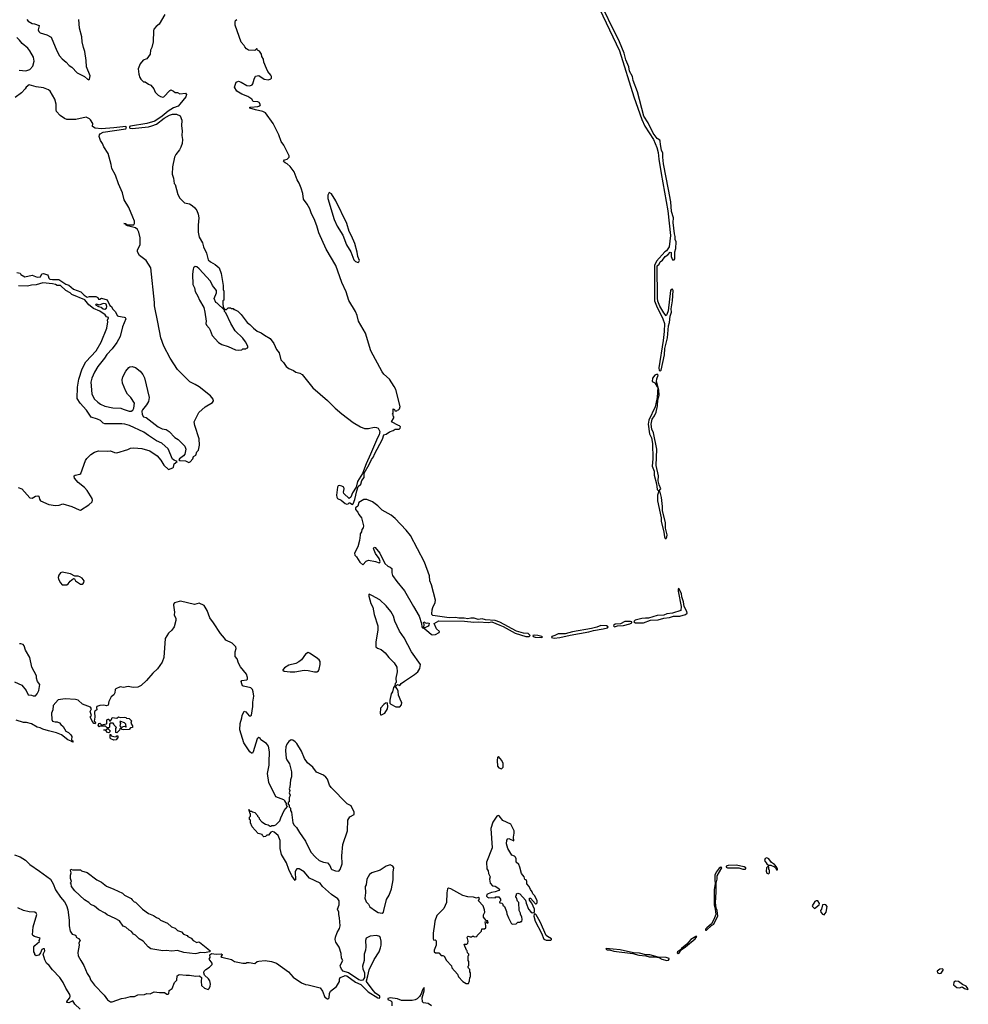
# Model space of a CAD drawing. Extents: x 2293878 to 2522763, y 823964 to 1006972.
# Tile 406 of 407: x 2459649 to 2471412, y 916703 to 928911. Entities that reach past the tile are written whole.
import ezdxf

# ---------------------------------------------------------------- set-up
doc = ezdxf.new("R2010")
doc.units = 0

msp = doc.modelspace()

# ---------------------------------------------------------------- linework, layer by layer
at = {"layer": '0CON20XD'}
for points in [[(2466755, 929225), (2467089, 928525), (2467264, 927954), (2467363, 927673), (2467401, 927591), (2467507, 927425), (2467552, 927325), (2467566, 927265), (2467574, 927184), (2467604, 927006), (2467687, 926543), (2467720, 926235), (2467705, 926095), (2467668, 926045), (2467649, 926031), (2467544, 925916), (2467520, 925865), (2467522, 925425), (2467544, 925364), (2467625, 925203), (2467644, 925145), (2467641, 925045), (2467628, 924935), (2467573, 924595), (2467580, 924560), (2467595, 924556)], [(2467595, 924556), (2467605, 924564), (2467645, 924755), (2467651, 924835), (2467682, 924968), (2467695, 925115), (2467708, 925155), (2467715, 925235), (2467731, 925285), (2467728, 925325), (2467746, 925424), (2467754, 925555), (2467745, 925572), (2467726, 925565), (2467720, 925555), (2467690, 925300), (2467675, 925254), (2467665, 925241), (2467635, 925277), (2467589, 925359), (2467562, 925422), (2467560, 925460), (2467555, 925860), (2467581, 925879), (2467592, 925908), (2467621, 925929), (2467654, 925976), (2467685, 925995), (2467715, 926030), (2467726, 926025), (2467729, 925975), (2467745, 925935), (2467765, 925932), (2467773, 925947), (2467773, 926035), (2467784, 926076), (2467789, 926155), (2467778, 926185), (2467778, 926225), (2467770, 926255), (2467752, 926395), (2467756, 926455), (2467733, 926535), (2467725, 926655), (2467693, 926807), (2467634, 927124), (2467623, 927205), (2467625, 927255), (2467608, 927295), (2467594, 927365), (2467592, 927405), (2467587, 927417), (2467555, 927440), (2467505, 927505), (2467444, 927634), (2467390, 927715), (2467311, 928015), (2467255, 928156), (2467247, 928207), (2467212, 928275), (2467202, 928325), (2467166, 928415), (2467145, 928495), (2467086, 928636), (2466811, 929201)], [(2459739, 928915), (2459754, 928894), (2459804, 928864), (2459835, 928861), (2459889, 928839), (2459892, 928835), (2459877, 928785), (2459886, 928765), (2459905, 928748), (2459984, 928724), (2460040, 928695), (2460112, 928525), (2460144, 928464), (2460176, 928425), (2460226, 928385), (2460264, 928344), (2460295, 928323), (2460363, 928253), (2460453, 928205), (2460492, 928172), (2460505, 928167), (2460515, 928172), (2460522, 928215), (2460478, 928325), (2460474, 928405), (2460459, 928515), (2460440, 928565), (2460424, 928635), (2460419, 928699), (2460393, 928805), (2460383, 928915)], [(2461449, 928975), (2461380, 928855), (2461342, 928828), (2461312, 928795), (2461307, 928775), (2461303, 928637), (2461288, 928565), (2461272, 928535), (2461267, 928485), (2461225, 928428), (2461181, 928409), (2461142, 928365), (2461118, 928302), (2461128, 928235), (2461140, 928195), (2461152, 928175), (2461185, 928142), (2461205, 928140), (2461245, 928110), (2461275, 928098), (2461313, 928055), (2461331, 928011), (2461365, 927977), (2461395, 927957), (2461425, 927949), (2461435, 927953), (2461510, 928035), (2461525, 928040), (2461557, 928027), (2461578, 928008), (2461607, 928007), (2461635, 927990), (2461705, 928000), (2461718, 927985), (2461708, 927955), (2461637, 927863), (2461615, 927838), (2461555, 927819), (2461491, 927779), (2461415, 927715), (2461325, 927652), (2461227, 927623), (2461025, 927593), (2461011, 927585), (2461009, 927575), (2461016, 927565), (2461044, 927564), (2461245, 927584), (2461290, 927595), (2461346, 927614), (2461440, 927690), (2461505, 927727), (2461545, 927739), (2461595, 927741), (2461638, 927718), (2461661, 927665), (2461656, 927595), (2461663, 927535), (2461659, 927475), (2461667, 927425), (2461664, 927376), (2461648, 927332), (2461631, 927299), (2461585, 927238), (2461570, 927205), (2461543, 927085), (2461542, 926995), (2461556, 926945), (2461565, 926880), (2461576, 926866), (2461610, 926745), (2461637, 926697), (2461692, 926642), (2461755, 926629), (2461789, 926609), (2461820, 926580), (2461846, 926545), (2461862, 926502), (2461871, 926455), (2461862, 926365), (2461863, 926275), (2461875, 926216), (2461916, 926146), (2461930, 926095), (2461966, 926016), (2461987, 925935), (2462015, 925907), (2462075, 925878), (2462123, 925833), (2462147, 925765), (2462157, 925715), (2462172, 925615), (2462172, 925565), (2462180, 925545), (2462180, 925435), (2462170, 925425), (2462168, 925395), (2462172, 925342), (2462195, 925320), (2462215, 925320), (2462235, 925340), (2462265, 925340), (2462275, 925330), (2462295, 925330), (2462305, 925320), (2462315, 925320), (2462355, 925298), (2462395, 925258), (2462472, 925155), (2462505, 925132), (2462548, 925085), (2462595, 925048), (2462645, 925030), (2462685, 924999), (2462755, 924958), (2462802, 924895), (2462835, 924823), (2462869, 924779), (2462886, 924695), (2462922, 924662), (2462955, 924610), (2462985, 924587), (2463043, 924563), (2463075, 924539), (2463125, 924528), (2463151, 924511), (2463285, 924348), (2463465, 924191), (2463561, 924095), (2463642, 924025), (2463786, 923915), (2463874, 923864), (2463925, 923843), (2463976, 923844), (2464045, 923859), (2464075, 923855), (2464096, 923845), (2464115, 923805), (2464109, 923765), (2464085, 923725), (2464001, 923525), (2463945, 923405), (2463900, 923285), (2463840, 923185), (2463821, 923115), (2463775, 923045), (2463755, 922992), (2463735, 922974), (2463667, 923035), (2463664, 923055), (2463673, 923095), (2463667, 923115), (2463645, 923129), (2463615, 923136), (2463600, 923130), (2463590, 923115), (2463578, 923015), (2463580, 922990), (2463590, 922975), (2463635, 922955), (2463685, 922914), (2463706, 922904), (2463721, 922909), (2463735, 922922), (2463745, 922922), (2463775, 922902)], [(2463775, 922902), (2463785, 922910), (2463806, 922964), (2463829, 923071), (2463848, 923122), (2463878, 923152), (2463891, 923199), (2463919, 923235), (2463921, 923289), (2463983, 923395), (2464012, 923458), (2464038, 923492), (2464050, 923525), (2464150, 923710), (2464165, 923764), (2464195, 923772), (2464235, 923803), (2464282, 923818), (2464307, 923833), (2464356, 923834), (2464368, 923845), (2464370, 923865), (2464360, 923875), (2464345, 923878), (2464260, 923925), (2464290, 923975), (2464288, 923988), (2464280, 923995), (2464280, 924015), (2464270, 924025), (2464280, 924035), (2464282, 924088), (2464298, 924078), (2464302, 924062), (2464325, 924060), (2464332, 924068), (2464348, 924072), (2464360, 924085), (2464367, 924115), (2464312, 924325), (2464294, 924365), (2464234, 924455), (2464166, 924516), (2464144, 924544), (2464004, 924805), (2463938, 925025), (2463849, 925175), (2463834, 925245), (2463814, 925294), (2463730, 925430), (2463696, 925535), (2463642, 925652), (2463569, 925865), (2463450, 926065), (2463359, 926269), (2463335, 926357), (2463303, 926443), (2463269, 926505), (2463249, 926565), (2463215, 926624), (2463169, 926685), (2463159, 926755), (2463141, 926821), (2463114, 926885), (2463089, 926925), (2463051, 927025), (2463002, 927092), (2462966, 927126), (2462942, 927135), (2462922, 927155), (2462935, 927172), (2462967, 927183), (2462990, 927205), (2462990, 927225), (2462926, 927355), (2462893, 927403), (2462864, 927485), (2462791, 927625), (2462698, 927755), (2462664, 927774), (2462575, 927792), (2462502, 927815), (2462504, 927825), (2462515, 927828), (2462604, 927836), (2462626, 927844), (2462634, 927855), (2462618, 927885), (2462602, 927892), (2462545, 927897), (2462527, 927925), (2462479, 927959), (2462406, 927986), (2462340, 928025), (2462312, 928075), (2462332, 928135), (2462363, 928147), (2462395, 928138), (2462466, 928096), (2462505, 928091), (2462532, 928105), (2462540, 928115), (2462558, 928175), (2462575, 928210), (2462615, 928220), (2462680, 928175), (2462735, 928167), (2462764, 928176), (2462770, 928185), (2462773, 928205), (2462765, 928222), (2462727, 928267), (2462708, 928305), (2462676, 928385), (2462672, 928422), (2462654, 928454), (2462647, 928485), (2462623, 928523), (2462600, 928535), (2462595, 928550), (2462585, 928550), (2462565, 928530), (2462485, 928532), (2462461, 928551), (2462440, 928575), (2462435, 928590), (2462394, 928634), (2462322, 928845), (2462320, 928885), (2462325, 928900), (2462340, 928915)], [(2459644, 928286), (2459725, 928276), (2459777, 928293), (2459813, 928337), (2459830, 928395), (2459822, 928445), (2459777, 928525), (2459749, 928559), (2459682, 928615), (2459649, 928659), (2459615, 928691)], [(2459612, 925775), (2459655, 925767), (2459665, 925752), (2459714, 925724), (2459805, 925742), (2459865, 925718), (2459907, 925723), (2459925, 925760), (2459945, 925764), (2459995, 925746), (2460003, 925735), (2460010, 925705), (2460023, 925693), (2460055, 925688), (2460135, 925690), (2460222, 925632), (2460258, 925618), (2460315, 925570), (2460407, 925537), (2460448, 925495), (2460485, 925472), (2460515, 925480), (2460551, 925479), (2460595, 925481), (2460618, 925465), (2460628, 925448), (2460645, 925448), (2460665, 925457), (2460736, 925436), (2460769, 925369), (2460786, 925356), (2460800, 925325), (2460832, 925295), (2460861, 925241), (2460874, 925234), (2460945, 925224), (2460957, 925217), (2460964, 925204), (2460925, 925105), (2460896, 924985), (2460855, 924907), (2460795, 924831), (2460729, 924761), (2460703, 924715), (2460620, 924610), (2460577, 924543), (2460543, 924467), (2460531, 924415), (2460543, 924273), (2460572, 924212), (2460619, 924169), (2460653, 924143), (2460705, 924118), (2460805, 924100), (2460905, 924096), (2460931, 924081), (2461005, 924057), (2461032, 924058), (2461051, 924069), (2461065, 924095), (2461072, 924155), (2461028, 924228), (2460985, 924269), (2460965, 924307), (2460925, 924405), (2460922, 924445), (2460927, 924485), (2460965, 924555), (2461001, 924599), (2461015, 924608), (2461045, 924612), (2461085, 924600), (2461145, 924552), (2461175, 924513), (2461195, 924470), (2461255, 924225), (2461245, 924179), (2461222, 924135), (2461171, 924075), (2461163, 924057), (2461169, 924015), (2461185, 923989), (2461217, 923977), (2461365, 923863), (2461415, 923839), (2461465, 923830), (2461504, 923805), (2461573, 923733), (2461615, 923707), (2461699, 923625), (2461708, 923585), (2461698, 923525), (2461682, 923505), (2461631, 923465), (2461624, 923455), (2461634, 923445), (2461705, 923440), (2461745, 923423), (2461765, 923428), (2461796, 923465), (2461806, 923494), (2461835, 923513), (2461847, 923555), (2461865, 923576), (2461881, 923635), (2461875, 923715), (2461821, 923879), (2461811, 923925), (2461869, 924041), (2461948, 924112), (2462040, 924165), (2462053, 924185), (2462050, 924205), (2462015, 924246), (2461875, 924359), (2461825, 924390), (2461760, 924420), (2461605, 924574), (2461514, 924715), (2461435, 924865), (2461400, 924965), (2461362, 925162), (2461319, 925365), (2461321, 925405), (2461276, 925835), (2461219, 925925), (2461136, 925986), (2461110, 926035), (2461111, 926055), (2461143, 926125), (2461143, 926205), (2461127, 926275), (2461109, 926309), (2461085, 926332), (2460988, 926355), (2460970, 926365), (2460960, 926380), (2460942, 926385), (2460962, 926385), (2460987, 926367), (2461065, 926368), (2461075, 926385), (2461073, 926415), (2461051, 926461), (2461001, 926581), (2460945, 926678), (2460926, 926766), (2460875, 926875), (2460838, 926985), (2460793, 927065), (2460785, 927115), (2460745, 927251), (2460691, 927335), (2460677, 927375), (2460651, 927415), (2460636, 927465), (2460637, 927485), (2460647, 927495), (2460685, 927516), (2460965, 927558), (2460973, 927575), (2460965, 927586), (2460815, 927571), (2460665, 927559), (2460585, 927565), (2460554, 927585), (2460556, 927625), (2460528, 927668), (2460515, 927682), (2460475, 927701), (2460345, 927674), (2460235, 927674), (2460205, 927686), (2460150, 927725), (2460107, 927775), (2460101, 927795), (2460102, 927865), (2460084, 927924), (2460026, 928025), (2460005, 928043), (2459945, 928067), (2459855, 928080), (2459765, 928103), (2459728, 928075), (2459718, 928055), (2459671, 928005), (2459595, 927947)], [(2463845, 925902), (2463855, 925908), (2463863, 925925), (2463843, 925975), (2463835, 926030), (2463805, 926138), (2463765, 926232), (2463734, 926284), (2463706, 926385), (2463569, 926665), (2463515, 926752), (2463485, 926770), (2463471, 926735), (2463472, 926695), (2463551, 926435), (2463585, 926353), (2463655, 926238), (2463700, 926120), (2463755, 926032), (2463794, 925934), (2463815, 925913), (2463845, 925902)], [(2462365, 924813), (2462405, 924820), (2462415, 924830), (2462455, 924830), (2462462, 924838), (2462478, 924842), (2462478, 924865), (2462448, 924918), (2462415, 924962), (2462322, 925055), (2462266, 925146), (2462207, 925277), (2462190, 925295), (2462188, 925308), (2462100, 925395), (2462082, 925405), (2462062, 925455), (2462090, 925525), (2462088, 925555), (2462042, 925615), (2462015, 925668), (2461875, 925824), (2461845, 925847), (2461825, 925850), (2461806, 925834), (2461800, 925820), (2461794, 925755), (2461795, 925628), (2461816, 925586), (2461825, 925542), (2461860, 925485), (2461877, 925435), (2461931, 925341), (2461947, 925285), (2461962, 925175), (2461959, 925145), (2461964, 925125), (2461998, 925088), (2462013, 925063), (2462035, 924996), (2462115, 924907), (2462155, 924883), (2462235, 924860), (2462325, 924820), (2462365, 924813)], [(2459631, 923111), (2459674, 923094), (2459775, 922983), (2459805, 922980), (2459845, 923002), (2459875, 923008), (2459885, 923002), (2459893, 922965), (2459909, 922945), (2460012, 922902), (2460095, 922889), (2460137, 922893), (2460185, 922908), (2460297, 922877), (2460385, 922833), (2460405, 922831), (2460507, 922895), (2460548, 922935), (2460553, 922955), (2460548, 922975), (2460485, 923075), (2460455, 923109), (2460373, 923175), (2460330, 923225), (2460324, 923246), (2460324, 923255), (2460337, 923265), (2460395, 923275), (2460407, 923283), (2460464, 923446), (2460480, 923470), (2460531, 923519), (2460575, 923550), (2460625, 923567), (2460735, 923562), (2460775, 923566), (2460825, 923543), (2460855, 923539), (2460989, 923581), (2461025, 923598), (2461065, 923602), (2461165, 923593), (2461264, 923564), (2461355, 923502), (2461401, 923451), (2461435, 923387), (2461495, 923336), (2461548, 923355), (2461555, 923365), (2461563, 923405), (2461601, 923435), (2461565, 923448), (2461544, 923464), (2461489, 923589), (2461411, 923661), (2461345, 923691), (2461245, 923755), (2461189, 923799), (2461009, 923879), (2460955, 923898), (2460915, 923901), (2460705, 923900), (2460685, 923909), (2460651, 923941), (2460615, 923959), (2460535, 923985), (2460478, 924068), (2460400, 924155), (2460364, 924215), (2460368, 924355), (2460382, 924455), (2460425, 924582), (2460471, 924669), (2460596, 924804), (2460658, 924912), (2460732, 925085), (2460744, 925165), (2460739, 925185), (2460752, 925215), (2460749, 925219), (2460726, 925226), (2460710, 925250), (2460645, 925296), (2460565, 925329), (2460507, 925377), (2460459, 925439), (2460298, 925505), (2460276, 925526), (2460220, 925555), (2460155, 925617), (2460115, 925614), (2460095, 925629), (2460055, 925638), (2459935, 925648), (2459852, 925625), (2459795, 925619), (2459745, 925606), (2459635, 925610)], [(2460705, 925324), (2460726, 925334), (2460732, 925355), (2460722, 925385), (2460715, 925390), (2460685, 925391), (2460635, 925370), (2460605, 925383), (2460595, 925382), (2460590, 925375), (2460625, 925354), (2460658, 925348), (2460685, 925326), (2460705, 925324)], [(2467575, 923066), (2467598, 923095), (2467577, 923145), (2467568, 923195), (2467569, 923255), (2467541, 923385), (2467552, 923585), (2467508, 923788), (2467488, 923835), (2467478, 923895), (2467493, 923957), (2467521, 923999), (2467540, 924045), (2467557, 924125), (2467562, 924198), (2467577, 924255), (2467575, 924318), (2467547, 924427), (2467550, 924460), (2467566, 924505), (2467554, 924516), (2467525, 924504), (2467495, 924468), (2467494, 924424), (2467527, 924407), (2467555, 924359), (2467562, 924355), (2467553, 924227), (2467530, 924110), (2467451, 923945), (2467444, 923895), (2467460, 923775), (2467483, 923725), (2467496, 923655), (2467500, 923465), (2467494, 923375), (2467515, 923315), (2467515, 923265), (2467546, 923155), (2467554, 923085), (2467575, 923066)], [(2467655, 922477), (2467665, 922479), (2467676, 922495), (2467680, 922525), (2467659, 922605), (2467656, 922675), (2467620, 922825), (2467622, 922875), (2467609, 922989), (2467592, 923052), (2467585, 923063), (2467575, 923064), (2467560, 923015), (2467560, 922945), (2467603, 922733), (2467605, 922695), (2467638, 922558), (2467645, 922500), (2467655, 922477)], [(2465965, 921263), (2465980, 921275), (2465955, 921301), (2465897, 921307), (2465811, 921331), (2465605, 921443), (2465545, 921463), (2465425, 921471), (2465385, 921484), (2465335, 921473), (2465285, 921489), (2465245, 921491), (2465205, 921483), (2465162, 921492), (2465095, 921492), (2465055, 921500), (2464975, 921496), (2464772, 921525), (2464760, 921535), (2464758, 921545), (2464764, 921596), (2464771, 921625), (2464803, 921685), (2464804, 921715), (2464754, 921905), (2464736, 921955), (2464730, 922015), (2464671, 922185), (2464494, 922514), (2464442, 922582), (2464305, 922726), (2464255, 922769), (2464145, 922830), (2464090, 922885), (2464025, 922934), (2463955, 922964), (2463915, 922961), (2463856, 922925), (2463841, 922879), (2463813, 922857), (2463815, 922840), (2463841, 922805), (2463854, 922775), (2463888, 922735), (2463911, 922635), (2463907, 922613), (2463891, 922589), (2463887, 922563), (2463870, 922535), (2463870, 922520), (2463862, 922455), (2463843, 922377), (2463800, 922295), (2463805, 922273), (2463825, 922252), (2463866, 922186), (2463905, 922152), (2463944, 922196), (2463975, 922210), (2464063, 922193), (2464105, 922178), (2464115, 922180), (2464119, 922195), (2464105, 922232), (2464062, 922292), (2464036, 922355), (2464045, 922373), (2464059, 922369), (2464114, 922295), (2464179, 922169), (2464215, 922135), (2464244, 922124), (2464264, 922105), (2464263, 922055), (2464272, 922022), (2464325, 921945), (2464421, 921831), (2464532, 921635), (2464605, 921515), (2464631, 921425), (2464635, 921383), (2464645, 921372), (2464660, 921370), (2464663, 921415), (2464658, 921435), (2464662, 921445), (2464691, 921431), (2464705, 921433), (2464725, 921427), (2464724, 921405), (2464715, 921392), (2464675, 921370), (2464660, 921370), (2464660, 921365), (2464675, 921360), (2464696, 921336), (2464751, 921291), (2464766, 921286), (2464805, 921288), (2464852, 921315), (2464854, 921325), (2464817, 921357), (2464789, 921425), (2464845, 921456), (2465165, 921453), (2465279, 921441), (2465335, 921447), (2465461, 921439), (2465505, 921445), (2465603, 921403), (2465646, 921386), (2465794, 921304), (2465925, 921265), (2465965, 921263)], [(2460235, 921904), (2460252, 921918), (2460275, 921950), (2460315, 921982), (2460329, 921979), (2460342, 921955), (2460405, 921912), (2460425, 921912), (2460435, 921919), (2460446, 921935), (2460447, 921955), (2460426, 921985), (2460397, 922005), (2460375, 922012), (2460335, 922013), (2460281, 922041), (2460175, 922063), (2460155, 922053), (2460133, 922025), (2460125, 921995), (2460131, 921975), (2460155, 921928), (2460175, 921906), (2460235, 921904)], [(2467385, 921434), (2467473, 921467), (2467568, 921472), (2467635, 921493), (2467709, 921501), (2467755, 921515), (2467835, 921517), (2467905, 921535), (2467925, 921553), (2467922, 921575), (2467889, 921635), (2467879, 921695), (2467860, 921755), (2467855, 921795), (2467823, 921857), (2467815, 921855), (2467815, 921825), (2467851, 921635), (2467846, 921584), (2467745, 921553), (2467675, 921543), (2467635, 921528), (2467555, 921523), (2467448, 921492), (2467410, 921490), (2467365, 921486), (2467281, 921465), (2467267, 921455), (2467265, 921445), (2467284, 921435), (2467385, 921434)], [(2460795, 916732), (2460913, 916777), (2460965, 916784), (2461025, 916802), (2461075, 916801), (2461115, 916819), (2461195, 916826), (2461225, 916836), (2461266, 916834), (2461315, 916858), (2461385, 916848), (2461445, 916848), (2461475, 916828), (2461485, 916828), (2461498, 916835), (2461502, 916875), (2461539, 916901), (2461570, 916975), (2461598, 917002), (2461602, 917058), (2461627, 917073), (2461715, 917063), (2461755, 917066), (2461835, 917054), (2461875, 917058), (2461885, 917052), (2461902, 917035), (2461899, 916985), (2461905, 916938), (2461943, 916903), (2461985, 916887), (2462000, 916900), (2462013, 916927), (2462016, 916955), (2462009, 916995), (2461991, 917021), (2461940, 917065), (2461932, 917095), (2461938, 917115), (2461958, 917135), (2462005, 917162), (2462037, 917195), (2462036, 917215), (2462001, 917265), (2462010, 917285), (2462008, 917315), (2462027, 917333), (2462084, 917326), (2462148, 917328), (2462162, 917322), (2462162, 917315), (2462142, 917295), (2462155, 917288), (2462275, 917258), (2462315, 917236), (2462415, 917214), (2462455, 917212), (2462468, 917222), (2462495, 917222), (2462565, 917208), (2462596, 917234), (2462615, 917240), (2462695, 917247), (2462773, 917233), (2462835, 917212), (2462984, 917104), (2463041, 917041), (2463145, 916971), (2463195, 916949), (2463225, 916946), (2463375, 916907), (2463403, 916865), (2463433, 916793), (2463465, 916770), (2463475, 916770), (2463488, 916785), (2463493, 916837), (2463502, 916868), (2463578, 916925), (2463616, 916985), (2463615, 917015), (2463623, 917035), (2463668, 917052), (2463685, 917061), (2463706, 917056), (2463815, 916979), (2463880, 916950), (2463970, 916860), (2464092, 916782), (2464105, 916779), (2464116, 916784), (2464117, 916805), (2464063, 916843), (2464033, 916873), (2463948, 916985), (2463948, 916995), (2463967, 917055), (2463981, 917129), (2464043, 917257), (2464106, 917354), (2464124, 917405), (2464131, 917435), (2464131, 917485), (2464124, 917524), (2464114, 917544), (2464075, 917556), (2463995, 917550), (2463947, 917525), (2463936, 917494), (2463941, 917415), (2463936, 917376), (2463921, 917325), (2463922, 917245), (2463899, 917175), (2463903, 917145), (2463924, 917094), (2463924, 917035), (2463906, 917004), (2463885, 916998), (2463855, 917008), (2463725, 917094), (2463660, 917115), (2463639, 917139), (2463626, 917166), (2463624, 917185), (2463655, 917245), (2463641, 917275), (2463636, 917335), (2463610, 917410), (2463571, 917475), (2463560, 917505), (2463564, 917535), (2463585, 917592), (2463616, 917645), (2463623, 917675), (2463617, 917775), (2463605, 917815), (2463607, 917845), (2463589, 917885), (2463613, 917935), (2463609, 917985), (2463595, 918010), (2463515, 918065), (2463405, 918166), (2463375, 918204), (2463245, 918268), (2463175, 918345), (2463115, 918381), (2463085, 918382), (2463074, 918366), (2463067, 918345), (2463070, 918245), (2463065, 918240), (2463023, 918295), (2462986, 918375), (2462958, 918458), (2462895, 918560), (2462880, 918635), (2462880, 918735), (2462856, 918796), (2462805, 918838), (2462784, 918846), (2462762, 918838), (2462735, 918800), (2462715, 918800), (2462698, 918782), (2462675, 918780), (2462660, 918795), (2462655, 918810), (2462605, 918820), (2462533, 918903), (2462513, 918953), (2462510, 918985), (2462500, 918995), (2462500, 919025), (2462510, 919035), (2462510, 919065), (2462503, 919073), (2462500, 919100), (2462493, 919103), (2462490, 919115), (2462495, 919120), (2462500, 919100), (2462525, 919100), (2462535, 919090), (2462565, 919080), (2462600, 919045), (2462600, 919035), (2462620, 919015), (2462620, 919005), (2462650, 918965), (2462696, 918936), (2462730, 918930), (2462755, 918910), (2462765, 918910), (2462775, 918920), (2462805, 918920), (2462825, 918930), (2462875, 918980), (2462888, 919015), (2462928, 919105), (2462970, 919155), (2462953, 919173), (2462960, 919185), (2462938, 919228), (2462925, 919240), (2462824, 919274), (2462739, 919455), (2462722, 919565), (2462743, 919667), (2462745, 919705), (2462748, 919832), (2462733, 919903), (2462710, 919935), (2462641, 919981), (2462630, 920005), (2462615, 920013), (2462596, 919995), (2462546, 919834), (2462535, 919818), (2462525, 919818), (2462502, 919832), (2462428, 919945), (2462378, 920105), (2462382, 920185), (2462406, 920255), (2462409, 920285), (2462435, 920336), (2462455, 920329), (2462495, 920281), (2462515, 920278), (2462523, 920287), (2462541, 920395), (2462541, 920449), (2462551, 920525), (2462546, 920576), (2462535, 920606), (2462516, 920626), (2462425, 920648), (2462414, 920654), (2462403, 920675), (2462397, 920705), (2462402, 920718), (2462468, 920725), (2462476, 920734), (2462476, 920755), (2462461, 920795), (2462388, 920888), (2462364, 920935), (2462348, 920985), (2462323, 921015), (2462322, 921075), (2462333, 921115), (2462331, 921135), (2462285, 921182), (2462207, 921217), (2462189, 921245), (2462139, 921299), (2462051, 921435), (2462008, 921495), (2461975, 921585), (2461935, 921649), (2461875, 921675), (2461815, 921661), (2461645, 921700), (2461625, 921699), (2461569, 921681), (2461558, 921665), (2461557, 921653), (2461569, 921565), (2461564, 921534), (2461584, 921485), (2461587, 921463), (2461564, 921385), (2461535, 921342), (2461495, 921305), (2461452, 921238), (2461438, 921005), (2461418, 920945), (2461359, 920861), (2461299, 920811), (2461221, 920719), (2461154, 920656), (2461115, 920634), (2461055, 920632), (2460995, 920643), (2460935, 920631), (2460895, 920639), (2460842, 920615), (2460832, 920605), (2460830, 920565), (2460815, 920542), (2460783, 920515), (2460755, 920457), (2460745, 920414), (2460725, 920404), (2460693, 920413), (2460645, 920409), (2460608, 920395), (2460602, 920385), (2460607, 920353), (2460582, 920338), (2460578, 920325), (2460580, 920265), (2460572, 920215), (2460590, 920195), (2460585, 920180), (2460570, 920185), (2460555, 920200), (2460527, 920255), (2460528, 920275), (2460540, 920285), (2460524, 920334), (2460538, 920365), (2460527, 920387), (2460427, 920425), (2460374, 920474), (2460343, 920483), (2460215, 920489), (2460125, 920480), (2460065, 920410), (2460062, 920355), (2460043, 920313), (2460047, 920235), (2460057, 920215), (2460090, 920205), (2460115, 920206), (2460145, 920192), (2460161, 920171), (2460188, 920148), (2460221, 920091), (2460253, 920075), (2460284, 920045), (2460294, 920025), (2460293, 919983), (2460312, 919965), (2460305, 919952), (2460287, 919967), (2460245, 919982), (2460166, 920046), (2460105, 920070), (2460005, 920094), (2459935, 920116), (2459905, 920133), (2459865, 920140), (2459795, 920182), (2459735, 920196), (2459695, 920198), (2459605, 920228)], [(2464365, 920391), (2464382, 920415), (2464390, 920445), (2464378, 920458), (2464346, 920535), (2464343, 920585), (2464332, 920615), (2464312, 920635), (2464313, 920647), (2464335, 920670), (2464365, 920658), (2464381, 920679), (2464421, 920709), (2464545, 920791), (2464585, 920825), (2464613, 920865), (2464618, 920915), (2464506, 921075), (2464415, 921249), (2464358, 921328), (2464302, 921455), (2464284, 921515), (2464251, 921575), (2464192, 921645), (2464115, 921718), (2464018, 921772), (2463985, 921787), (2463977, 921783), (2463978, 921765), (2464005, 921672), (2464028, 921628), (2464047, 921535), (2464091, 921395), (2464089, 921341), (2464064, 921196), (2464065, 921136), (2464085, 921121), (2464132, 921102), (2464180, 921060), (2464225, 921004), (2464295, 920937), (2464324, 920885), (2464329, 920825), (2464313, 920745), (2464318, 920695), (2464305, 920682), (2464300, 920650), (2464285, 920631), (2464271, 920579), (2464255, 920553), (2464238, 920475), (2464238, 920438), (2464250, 920425), (2464315, 920392), (2464365, 920391)], [(2466275, 921244), (2466348, 921252), (2466475, 921282), (2466705, 921322), (2466765, 921340), (2466883, 921357), (2466937, 921373), (2466948, 921385), (2466927, 921397), (2466855, 921402), (2466805, 921380), (2466738, 921362), (2466505, 921322), (2466415, 921297), (2466325, 921295), (2466285, 921274), (2466249, 921265), (2466243, 921253), (2466275, 921244)], [(2467025, 921383), (2467064, 921396), (2467135, 921401), (2467215, 921422), (2467239, 921435), (2467241, 921445), (2467225, 921450), (2467155, 921448), (2467098, 921422), (2467035, 921415), (2467017, 921405), (2467013, 921395), (2467025, 921383)], [(2466125, 921253), (2466131, 921255), (2466123, 921265), (2466074, 921275), (2466035, 921281), (2466013, 921275), (2466016, 921265), (2466041, 921255), (2466125, 921253)], [(2459585, 920702), (2459675, 920660), (2459728, 920595), (2459755, 920540), (2459795, 920537), (2459817, 920527), (2459845, 920529), (2459865, 920551), (2459886, 920595), (2459898, 920668), (2459872, 920705), (2459859, 920745), (2459859, 920775), (2459801, 920885), (2459776, 921005), (2459723, 921093), (2459705, 921147), (2459693, 921163), (2459665, 921174), (2459645, 921171)], [(2463305, 920824), (2463335, 920825), (2463354, 920836), (2463363, 920857), (2463376, 920916), (2463375, 920955), (2463361, 920975), (2463325, 921005), (2463245, 921057), (2463225, 921064), (2463195, 921045), (2463144, 920976), (2463112, 920948), (2463072, 920928), (2462985, 920910), (2462932, 920875), (2462912, 920852), (2462913, 920845), (2462928, 920835), (2463005, 920826), (2463063, 920827), (2463175, 920845), (2463225, 920842), (2463305, 920824)], [(2464135, 920292), (2464176, 920315), (2464211, 920365), (2464216, 920396), (2464212, 920432), (2464205, 920440), (2464185, 920437), (2464165, 920422), (2464123, 920375), (2464120, 920310), (2464125, 920292), (2464135, 920292)], [(2460855, 920070), (2460840, 920075), (2460840, 920125), (2460850, 920135), (2460820, 920165), (2460818, 920178), (2460808, 920188), (2460772, 920188), (2460762, 920178), (2460762, 920138), (2460755, 920130), (2460735, 920130), (2460715, 920150), (2460645, 920150), (2460633, 920143), (2460622, 920155), (2460630, 920185), (2460645, 920190), (2460665, 920170), (2460725, 920180), (2460730, 920185), (2460731, 920229), (2460745, 920240), (2460755, 920240), (2460765, 920220), (2460775, 920220), (2460787, 920233), (2460795, 920260), (2460855, 920250), (2460875, 920267), (2460895, 920260), (2460943, 920263), (2460965, 920260), (2460975, 920250), (2461005, 920248), (2461037, 920217), (2461028, 920188), (2461048, 920155), (2461050, 920135), (2461025, 920130), (2461005, 920110), (2460935, 920108), (2460922, 920112), (2460905, 920130), (2460892, 920118), (2460888, 920102), (2460855, 920070)], [(2460755, 920070), (2460740, 920075), (2460718, 920098), (2460692, 920102), (2460692, 920108), (2460725, 920110), (2460735, 920120), (2460748, 920118), (2460770, 920095), (2460768, 920082), (2460755, 920070)], [(2460965, 920140), (2460970, 920145), (2460967, 920177), (2460950, 920195), (2460905, 920210), (2460892, 920208), (2460900, 920185), (2460890, 920155), (2460902, 920142), (2460925, 920140), (2460933, 920147), (2460955, 920150), (2460965, 920140)], [(2460815, 919980), (2460780, 919995), (2460770, 920005), (2460772, 920048), (2460778, 920048), (2460782, 920032), (2460815, 920022), (2460845, 920020), (2460855, 920030), (2460865, 920030), (2460865, 920010), (2460845, 919982), (2460815, 919980)], [(2463605, 918355), (2463625, 918374), (2463648, 918445), (2463643, 918545), (2463656, 918685), (2463713, 918855), (2463717, 918985), (2463742, 919028), (2463795, 919056), (2463799, 919085), (2463758, 919165), (2463710, 919190), (2463510, 919390), (2463492, 919422), (2463465, 919493), (2463445, 919519), (2463415, 919545), (2463331, 919581), (2463286, 919645), (2463218, 919698), (2463182, 919752), (2463145, 919840), (2463087, 919935), (2463065, 919958), (2463035, 919979), (2463015, 919981), (2462985, 919961), (2462960, 919930), (2462949, 919895), (2462946, 919845), (2462955, 919755), (2462962, 919735), (2462996, 919685), (2463020, 919585), (2463018, 919522), (2463007, 919485), (2463000, 919395), (2462992, 919375), (2462998, 919355), (2462992, 919325), (2463002, 919295), (2462990, 919265), (2462990, 919215), (2462980, 919205), (2462980, 919185), (2462990, 919175), (2462992, 919152), (2463008, 919135), (2463008, 919105), (2463018, 919085), (2463038, 918955), (2463052, 918925), (2463082, 918895), (2463118, 918835), (2463195, 918728), (2463261, 918591), (2463316, 918526), (2463365, 918487), (2463415, 918466), (2463465, 918456), (2463496, 918426), (2463511, 918385), (2463521, 918375), (2463565, 918359), (2463605, 918355)], [(2465625, 919623), (2465643, 919645), (2465645, 919687), (2465629, 919725), (2465585, 919777), (2465576, 919764), (2465569, 919725), (2465573, 919655), (2465589, 919635), (2465625, 919623)], [(2465758, 917698), (2465805, 917700), (2465825, 917720), (2465855, 917720), (2465862, 917728), (2465875, 917730), (2465882, 917755), (2465877, 917787), (2465860, 917815), (2465860, 917835), (2465842, 917865), (2465840, 917965), (2465822, 917982), (2465810, 918025), (2465800, 918035), (2465802, 918048), (2465810, 918055), (2465810, 918075), (2465825, 918082), (2465852, 918075), (2465922, 917995), (2465928, 917958), (2465960, 917885), (2465988, 917848), (2466005, 917837), (2466029, 917841), (2466034, 917856), (2466032, 917882), (2465999, 917959), (2465971, 917995), (2465971, 918019), (2465985, 918018), (2466045, 917950), (2466055, 917950), (2466067, 917963), (2466068, 917985), (2466038, 918048), (2466014, 918074), (2466005, 918098), (2465982, 918125), (2465967, 918165), (2465938, 918195), (2465937, 918225), (2465928, 918245), (2465915, 918252), (2465904, 918284), (2465870, 918325), (2465852, 918405), (2465838, 918435), (2465807, 918465), (2465807, 918505), (2465797, 918527), (2465785, 918540), (2465754, 918554), (2465701, 918635), (2465688, 918695), (2465692, 918738), (2465704, 918756), (2465715, 918760), (2465775, 918730), (2465771, 918775), (2465782, 918825), (2465782, 918855), (2465741, 918935), (2465641, 918981), (2465595, 919039), (2465584, 919045), (2465565, 919037), (2465515, 918960), (2465492, 918885), (2465508, 918645), (2465436, 918465), (2465444, 918385), (2465458, 918358), (2465461, 918325), (2465482, 918285), (2465477, 918255), (2465482, 918205), (2465512, 918172), (2465545, 918167), (2465565, 918156), (2465595, 918136), (2465600, 918125), (2465590, 918115), (2465545, 918097), (2465500, 918090), (2465457, 918073), (2465444, 918065), (2465440, 918045), (2465451, 918031), (2465466, 918024), (2465505, 918029), (2465545, 918022), (2465555, 918037), (2465590, 918035), (2465610, 918005), (2465610, 917985), (2465600, 917975), (2465602, 917962), (2465628, 917958), (2465640, 917945), (2465642, 917932), (2465660, 917915), (2465668, 917895), (2465688, 917855), (2465692, 917825), (2465712, 917775), (2465745, 917710), (2465758, 917698)], [(2459585, 918557), (2459655, 918531), (2459720, 918490), (2459777, 918435), (2459897, 918355), (2460030, 918255), (2460066, 918196), (2460095, 918122), (2460155, 918032), (2460203, 917975), (2460228, 917928), (2460246, 917876), (2460264, 917745), (2460264, 917675), (2460275, 917610), (2460301, 917571), (2460335, 917564), (2460344, 917555), (2460348, 917535), (2460379, 917519), (2460400, 917495), (2460384, 917466), (2460386, 917435), (2460371, 917345), (2460376, 917305), (2460406, 917245)], [(2464145, 917832), (2464159, 917845), (2464165, 917865), (2464196, 918004), (2464229, 918055), (2464260, 918135), (2464279, 918245), (2464280, 918340), (2464289, 918395), (2464275, 918417), (2464245, 918431), (2464193, 918417), (2464119, 918365), (2464018, 918332), (2463988, 918312), (2463954, 918255), (2463946, 918185), (2463934, 918165), (2463936, 918085), (2463928, 918018), (2463944, 917974), (2463975, 917947), (2463992, 917912), (2464061, 917861), (2464095, 917841), (2464145, 917832)], [(2468165, 917624), (2468229, 917681), (2468255, 917696), (2468305, 917800), (2468298, 917865), (2468287, 917897), (2468276, 917965), (2468287, 918093), (2468286, 918205), (2468298, 918255), (2468298, 918295), (2468356, 918395), (2468345, 918405), (2468325, 918390), (2468285, 918342), (2468270, 918305), (2468268, 918248), (2468275, 918195), (2468262, 918128), (2468259, 917935), (2468274, 917884), (2468280, 917815), (2468257, 917753), (2468227, 917703), (2468169, 917651), (2468153, 917635), (2468154, 917624), (2468165, 917624)], [(2468615, 918377), (2468645, 918378), (2468654, 918385), (2468652, 918395), (2468635, 918408), (2468535, 918427), (2468434, 918426), (2468408, 918415), (2468408, 918405), (2468425, 918397), (2468565, 918394), (2468615, 918377)], [(2469045, 918370), (2469047, 918385), (2469035, 918406), (2469011, 918435), (2468971, 918461), (2468938, 918505), (2468915, 918518), (2468895, 918511), (2468886, 918485), (2468914, 918444), (2468935, 918430), (2468965, 918430), (2469008, 918408), (2469020, 918400), (2469035, 918370), (2469045, 918370)], [(2468935, 918320), (2468947, 918335), (2468948, 918365), (2468940, 918375), (2468938, 918408), (2468925, 918410), (2468912, 918395), (2468904, 918355), (2468915, 918331), (2468935, 918320)], [(2461825, 917330), (2461685, 917346), (2461605, 917370), (2461535, 917363), (2461465, 917370), (2461425, 917367), (2461275, 917393), (2461242, 917415), (2461182, 917485), (2461132, 917515), (2461085, 917562), (2461062, 917575), (2461035, 917608), (2461005, 917622), (2460965, 917660), (2460934, 917674), (2460885, 917738), (2460835, 917768), (2460735, 917812), (2460710, 917835), (2460630, 917875), (2460575, 917920), (2460532, 917942), (2460506, 917966), (2460455, 917998), (2460335, 918110), (2460292, 918165), (2460287, 918197), (2460280, 918205), (2460282, 918218), (2460290, 918225), (2460280, 918265), (2460280, 918305), (2460288, 918335), (2460278, 918365), (2460285, 918380), (2460305, 918372), (2460405, 918370), (2460415, 918360), (2460485, 918338), (2460605, 918248), (2460665, 918218), (2460725, 918168), (2460815, 918132), (2460925, 918080), (2460950, 918055), (2461030, 918015), (2461045, 918000), (2461070, 917975), (2461085, 917970), (2461174, 917884), (2461245, 917828), (2461310, 917805), (2461345, 917778), (2461375, 917768), (2461395, 917748), (2461481, 917711), (2461530, 917665), (2461576, 917646), (2461605, 917618), (2461655, 917600), (2461680, 917575), (2461726, 917556), (2461735, 917542), (2461775, 917522), (2461800, 917495), (2461845, 917470), (2461865, 917478), (2461880, 917475), (2461983, 917393), (2462010, 917365), (2462007, 917353), (2461937, 917343), (2461893, 917347), (2461845, 917334), (2461825, 917330)], [(2465215, 916960), (2465228, 916995), (2465233, 917037), (2465240, 917045), (2465240, 917095), (2465230, 917105), (2465230, 917135), (2465215, 917150), (2465210, 917165), (2465212, 917178), (2465220, 917185), (2465220, 917235), (2465210, 917245), (2465210, 917305), (2465218, 917312), (2465220, 917325), (2465202, 917342), (2465200, 917365), (2465190, 917375), (2465160, 917445), (2465165, 917450), (2465195, 917450), (2465208, 917462), (2465210, 917485), (2465200, 917535), (2465212, 917548), (2465235, 917540), (2465255, 917540), (2465265, 917550), (2465275, 917550), (2465285, 917540), (2465318, 917542), (2465322, 917558), (2465378, 917612), (2465382, 917638), (2465415, 917640), (2465428, 917652), (2465430, 917675), (2465420, 917725), (2465428, 917728), (2465445, 917710), (2465460, 917715), (2465455, 917740), (2465432, 917742), (2465402, 917785), (2465402, 917812), (2465418, 917845), (2465413, 917873), (2465397, 917925), (2465340, 917985), (2465350, 918015), (2465336, 918026), (2465315, 918020), (2465275, 918033), (2465205, 918036), (2465145, 918053), (2464995, 918136), (2464965, 918142), (2464956, 918134), (2464948, 918085), (2464940, 917965), (2464907, 917893), (2464822, 917805), (2464796, 917735), (2464794, 917695), (2464778, 917585), (2464778, 917515), (2464785, 917500), (2464802, 917502), (2464812, 917492), (2464813, 917435), (2464787, 917375), (2464788, 917355), (2464805, 917342), (2464845, 917343), (2464875, 917310), (2464895, 917310), (2464915, 917300), (2464942, 917245), (2465005, 917180), (2465010, 917155), (2465078, 917075), (2465090, 917045), (2465145, 916988), (2465185, 916962), (2465215, 916960)], [(2469505, 917892), (2469564, 917936), (2469569, 917955), (2469545, 917988), (2469525, 917988), (2469510, 917980), (2469478, 917925), (2469480, 917915), (2469505, 917892)], [(2469625, 917812), (2469649, 917845), (2469662, 917915), (2469647, 917935), (2469625, 917942), (2469603, 917935), (2469592, 917885), (2469578, 917865), (2469582, 917845), (2469605, 917820), (2469625, 917812)], [(2460399, 916645), (2460332, 916705), (2460308, 916745), (2460257, 916723), (2460235, 916724), (2460232, 916735), (2460245, 916756), (2460273, 916785), (2460277, 916805), (2460270, 916825), (2460222, 916902), (2460187, 916975), (2460147, 917035), (2460055, 917132), (2460016, 917186), (2459982, 917215), (2459962, 917255), (2459940, 917325), (2459961, 917365), (2459955, 917390), (2459942, 917392), (2459925, 917382), (2459908, 917342), (2459886, 917314), (2459855, 917303), (2459838, 917318), (2459838, 917335), (2459826, 917356), (2459826, 917415), (2459836, 917434), (2459895, 917480), (2459892, 917495), (2459902, 917525), (2459833, 917543), (2459812, 917555), (2459810, 917565), (2459817, 917665), (2459860, 917815), (2459852, 917835), (2459836, 917846), (2459765, 917848), (2459695, 917867), (2459625, 917901)], [(2466178, 917498), (2466235, 917499), (2466245, 917505), (2466246, 917515), (2466193, 917543), (2466178, 917558), (2466105, 917726), (2466055, 917811), (2466045, 917820), (2466031, 917819), (2466024, 917795), (2466042, 917735), (2466121, 917585), (2466149, 917509), (2466178, 917498)], [(2467815, 917335), (2467830, 917345), (2467851, 917379), (2467904, 917415), (2468026, 917515), (2468047, 917545), (2468035, 917545), (2467973, 917507), (2467921, 917449), (2467855, 917395), (2467843, 917377), (2467807, 917355), (2467803, 917343), (2467815, 917335)], [(2467675, 917248), (2467690, 917250), (2467695, 917252), (2467704, 917265), (2467701, 917270), (2467665, 917282), (2467567, 917287), (2467465, 917318), (2467415, 917318), (2467336, 917336), (2467262, 917342), (2467095, 917377), (2466923, 917395), (2466916, 917385), (2466935, 917377), (2466965, 917378), (2467016, 917364), (2467252, 917332), (2467325, 917314), (2467415, 917304), (2467455, 917290), (2467521, 917291), (2467573, 917283), (2467614, 917265), (2467675, 917248)], [(2460406, 917245), (2460446, 917185), (2460486, 917086), (2460518, 917035), (2460529, 917005), (2460575, 916942), (2460697, 916815), (2460740, 916760), (2460775, 916733), (2460795, 916732)], [(2471057, 917087), (2471075, 917089), (2471101, 917125), (2471102, 917135), (2471094, 917144), (2471061, 917139), (2471025, 917115), (2471031, 917095), (2471057, 917087)], [(2471405, 916888), (2471412, 916895), (2471385, 916929), (2471340, 916950), (2471289, 916985), (2471255, 916990), (2471234, 916976), (2471227, 916945), (2471272, 916912), (2471303, 916907), (2471335, 916918), (2471365, 916898), (2471405, 916888)], [(2464754, 916685), (2464715, 916714), (2464655, 916723), (2464646, 916735), (2464642, 916785), (2464665, 916870), (2464665, 916912), (2464645, 916883), (2464628, 916832), (2464609, 916801), (2464580, 916770), (2464555, 916757), (2464518, 916752), (2464385, 916751), (2464335, 916770), (2464245, 916782), (2464213, 916777), (2464215, 916761), (2464253, 916745), (2464263, 916735), (2464262, 916685)]]:
    msp.add_lwpolyline(points, dxfattribs=at)

doc.saveas('drawing.dxf')
